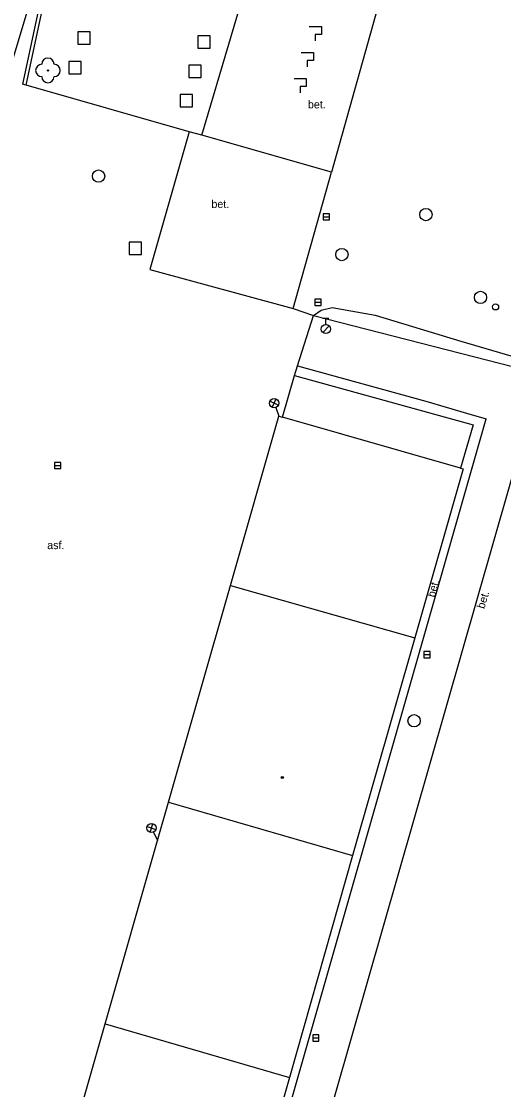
# Model space of a CAD drawing. Extents: x -595546 to -593986, y -1160845 to -1159202.
# Drawn here: x -595322.7 to -595283.6, y -1159466.4 to -1159379.6 of the extents above; entities that cross this region are included whole.
import ezdxf

# ---------------------------------------------------------------- set-up
doc = ezdxf.new("R2010")
doc.units = 0
for name, color, linetype in [('Level 22', 7, 'Continuous'), ('Level 26', 7, 'Continuous'), ('Level 27', 7, 'Continuous'), ('Level 28', 7, 'Continuous'), ('Level 33', 7, 'Continuous'), ('Level 38', 7, 'Continuous'), ('Level 39', 7, 'Continuous'), ('TM - budovy zdene_ betonove - NP', 7, 'Continuous'), ('TM - budovy zdene_ betonove - VP', 7, 'Continuous'), ('TM - chodniky - VP', 7, 'Continuous'), ('TM - plot drateny_ kovovy - VP', 7, 'Continuous'), ('TM - popis povrchu', 7, 'Continuous'), ('TM - rozhrani ploch obecne - VP', 7, 'Continuous')]:
    doc.layers.add(name, color=color, linetype=linetype)

msp = doc.modelspace()

# ---------------------------------------------------------------- linework, layer by layer
at = {"layer": 'Level 22'}
msp.add_circle((-595320.58, -1159383.61), 0.05, dxfattribs=at)
for centre, start, end in [((-595321.08, -1159383.61), 90, 270), ((-595320.58, -1159383.11), 0, 180), ((-595320.08, -1159383.61), 270, 90), ((-595320.58, -1159384.11), 180, 0)]:
    msp.add_arc(centre, 0.5, start, end, dxfattribs=at)
at = {"layer": 'Level 26'}
for points in [[(-595318.16, -1159381.48), (-595317.16, -1159381.48), (-595317.16, -1159380.48), (-595318.16, -1159380.48)], [(-595308.41, -1159381.8), (-595307.41, -1159381.8), (-595307.41, -1159380.8), (-595308.41, -1159380.8)], [(-595318.87, -1159383.89), (-595317.87, -1159383.89), (-595317.87, -1159382.89), (-595318.87, -1159382.89)], [(-595309.14, -1159384.18), (-595308.14, -1159384.18), (-595308.14, -1159383.18), (-595309.14, -1159383.18)], [(-595309.83, -1159386.56), (-595308.83, -1159386.56), (-595308.83, -1159385.56), (-595309.83, -1159385.56)], [(-595313.99, -1159398.55), (-595312.99, -1159398.55), (-595312.99, -1159397.55), (-595313.99, -1159397.55)]]:
    msp.add_lwpolyline(points, close=True, dxfattribs=at)
at = {"layer": 'Level 27'}
for p, q in [((-595298.21, -1159395.5), (-595297.71, -1159395.5)), ((-595298.89, -1159402.44), (-595298.39, -1159402.44)), ((-595320.04, -1159415.7), (-595319.54, -1159415.7)), ((-595290.04, -1159431.06), (-595289.54, -1159431.06)), ((-595299.07, -1159462.2), (-595298.57, -1159462.2))]:
    msp.add_line(p, q, dxfattribs=at)
for points in [[(-595298.21, -1159395.75), (-595297.71, -1159395.75), (-595297.71, -1159395.25), (-595298.21, -1159395.25)], [(-595298.89, -1159402.69), (-595298.39, -1159402.69), (-595298.39, -1159402.19), (-595298.89, -1159402.19)], [(-595320.04, -1159415.95), (-595319.54, -1159415.95), (-595319.54, -1159415.45), (-595320.04, -1159415.45)], [(-595290.04, -1159431.31), (-595289.54, -1159431.31), (-595289.54, -1159430.81), (-595290.04, -1159430.81)], [(-595299.07, -1159462.45), (-595298.57, -1159462.45), (-595298.57, -1159461.95), (-595299.07, -1159461.95)]]:
    msp.add_lwpolyline(points, close=True, dxfattribs=at)
for centre in [(-595316.47, -1159392.19), (-595289.87, -1159395.32), (-595296.7, -1159398.56), (-595285.44, -1159402.04), (-595290.84, -1159436.43)]:
    msp.add_circle(centre, 0.5, dxfattribs=at)
at = {"layer": 'Level 28'}
for p, q in [((-595298.25, -1159403.735), (-595297.75, -1159403.735)), ((-595298, -1159404.235), (-595298, -1159403.735)), ((-595298.258, -1159404.882), (-595297.728, -1159404.352))]:
    msp.add_line(p, q, dxfattribs=at)
for centre, radius in [((-595284.22, -1159402.81), 0.25), ((-595298, -1159404.61), 0.375)]:
    msp.add_circle(centre, radius, dxfattribs=at)
at = {"layer": 'Level 33'}
for p, q in [((-595302.357, -1159410.975), (-595302.043, -1159410.294)), ((-595302.54, -1159410.478), (-595301.86, -1159410.791)), ((-595302.07, -1159410.986), (-595301.81, -1159411.69)), ((-595312.524, -1159445.022), (-595311.814, -1159445.262)), ((-595312.289, -1159445.497), (-595312.049, -1159444.787)), ((-595312.003, -1159445.478), (-595311.67, -1159446.15))]:
    msp.add_line(p, q, dxfattribs=at)
for centre in [(-595302.2, -1159410.635), (-595312.169, -1159445.142)]:
    msp.add_circle(centre, 0.375, dxfattribs=at)
at = {"layer": 'Level 38'}
for points in [[(-595299.37, -1159380.04), (-595298.37, -1159380.04), (-595298.37, -1159380.69), (-595298.87, -1159380.69), (-595298.87, -1159381.19)], [(-595300.02, -1159382.15), (-595299.02, -1159382.15), (-595299.02, -1159382.8), (-595299.52, -1159382.8), (-595299.52, -1159383.3)], [(-595300.59, -1159384.27), (-595299.59, -1159384.27), (-595299.59, -1159384.92), (-595300.09, -1159384.92), (-595300.09, -1159385.42)]]:
    msp.add_lwpolyline(points, dxfattribs=at)
at = {"layer": 'Level 39'}
for radius in [0.09, 0.0398]:
    msp.add_circle((-595301.54, -1159441.04), radius, dxfattribs=at)
at = {"layer": 'TM - budovy zdene_ betonove - NP'}
for points in [[(-595305.75, -1159425.44), (-595290.78, -1159429.69)], [(-595310.78, -1159443.05), (-595295.83, -1159447.38)], [(-595315.93, -1159461.05), (-595300.97, -1159465.4)]]:
    msp.add_lwpolyline(points, dxfattribs=at)
at = {"layer": 'TM - budovy zdene_ betonove - VP'}
for points in [[(-595349.4, -1159364.79), (-595320.7, -1159373.51), (-595324.79, -1159387.1), (-595353.58, -1159378.87), (-595353.48, -1159378.53)], [(-595301.52, -1159411.77), (-595300.55, -1159408.39)], [(-595300.55, -1159408.39), (-595286.04, -1159412.38)], [(-595305.75, -1159425.44), (-595301.81, -1159411.69)], [(-595301.81, -1159411.69), (-595301.52, -1159411.77)], [(-595286.04, -1159412.38), (-595287.06, -1159415.92)], [(-595286.86, -1159415.98), (-595290.78, -1159429.69)], [(-595287.06, -1159415.92), (-595286.86, -1159415.98)], [(-595310.78, -1159443.05), (-595305.75, -1159425.44)], [(-595290.78, -1159429.69), (-595295.83, -1159447.38)], [(-595311.67, -1159446.15), (-595310.78, -1159443.05)], [(-595315.93, -1159461.05), (-595311.67, -1159446.15)], [(-595295.83, -1159447.38), (-595300.97, -1159465.4)], [(-595319.92, -1159474.98), (-595315.93, -1159461.05)], [(-595300.97, -1159465.4), (-595304.94, -1159479.29)]]:
    msp.add_lwpolyline(points, dxfattribs=at)
at = {"layer": 'TM - chodniky - VP'}
for points in [[(-595319.94, -1159372.08), (-595322.65, -1159384.72)], [(-595296.36, -1159374.35), (-595292.94, -1159375.43), (-595297.55, -1159391.87)], [(-595297.55, -1159391.87), (-595308.09, -1159388.87)], [(-595300.3, -1159407.6), (-595299.01, -1159403.5)], [(-595299.01, -1159403.5), (-595270.8, -1159410.73)], [(-595300.55, -1159408.39), (-595300.3, -1159407.6)]]:
    msp.add_lwpolyline(points, dxfattribs=at)
at = {"layer": 'TM - plot drateny_ kovovy - VP'}
for points in [[(-595322.36, -1159384.8), (-595319.64, -1159372.14), (-595319.94, -1159372.08)], [(-595322.36, -1159384.8), (-595322.65, -1159384.72)], [(-595309.1, -1159388.58), (-595322.36, -1159384.8)], [(-595308.09, -1159388.87), (-595309.1, -1159388.58)]]:
    msp.add_lwpolyline(points, dxfattribs=at)
at = {"layer": 'TM - rozhrani ploch obecne - VP'}
for points in [[(-595308.09, -1159388.87), (-595303.27, -1159372.58)], [(-595309.1, -1159388.58), (-595312.29, -1159399.77), (-595300.66, -1159402.95)], [(-595300.66, -1159402.95), (-595297.55, -1159391.87)], [(-595300.66, -1159402.95), (-595299.01, -1159403.5)], [(-595299.01, -1159403.5), (-595298.39, -1159403.09), (-595297.48, -1159402.85), (-595294, -1159403.48), (-595287.03, -1159405.6), (-595270.61, -1159410.41), (-595269.84, -1159411.03)], [(-595300.3, -1159407.6), (-595289.87, -1159410.47)], [(-595289.87, -1159410.47), (-595286.58, -1159411.44)], [(-595305.58, -1159484.01), (-595284.99, -1159411.91)], [(-595287.06, -1159415.92), (-595301.52, -1159411.77)], [(-595286.58, -1159411.44), (-595284.99, -1159411.91)], [(-595302.34, -1159484.59), (-595281.81, -1159412.96)]]:
    msp.add_lwpolyline(points, dxfattribs=at)

# ---------------------------------------------------------------- texts
at = {"layer": 'TM - popis povrchu'}
for s, p in [('bet.', (-595299.46, -1159386.69)), ('bet.', (-595307.3, -1159394.78)), ('asf.', (-595320.64, -1159422.49)), ('asf.', (-595320.64, -1159422.49))]:
    msp.add_text(s, height=0.65, dxfattribs=at).set_placement(p)
for rotation, p in [(74.87, (-595289.15, -1159426.45)), (73.22, (-595285.13, -1159427.38))]:
    msp.add_text('bet.', height=0.65, rotation=rotation, dxfattribs=at).set_placement(p)

doc.saveas('drawing.dxf')
